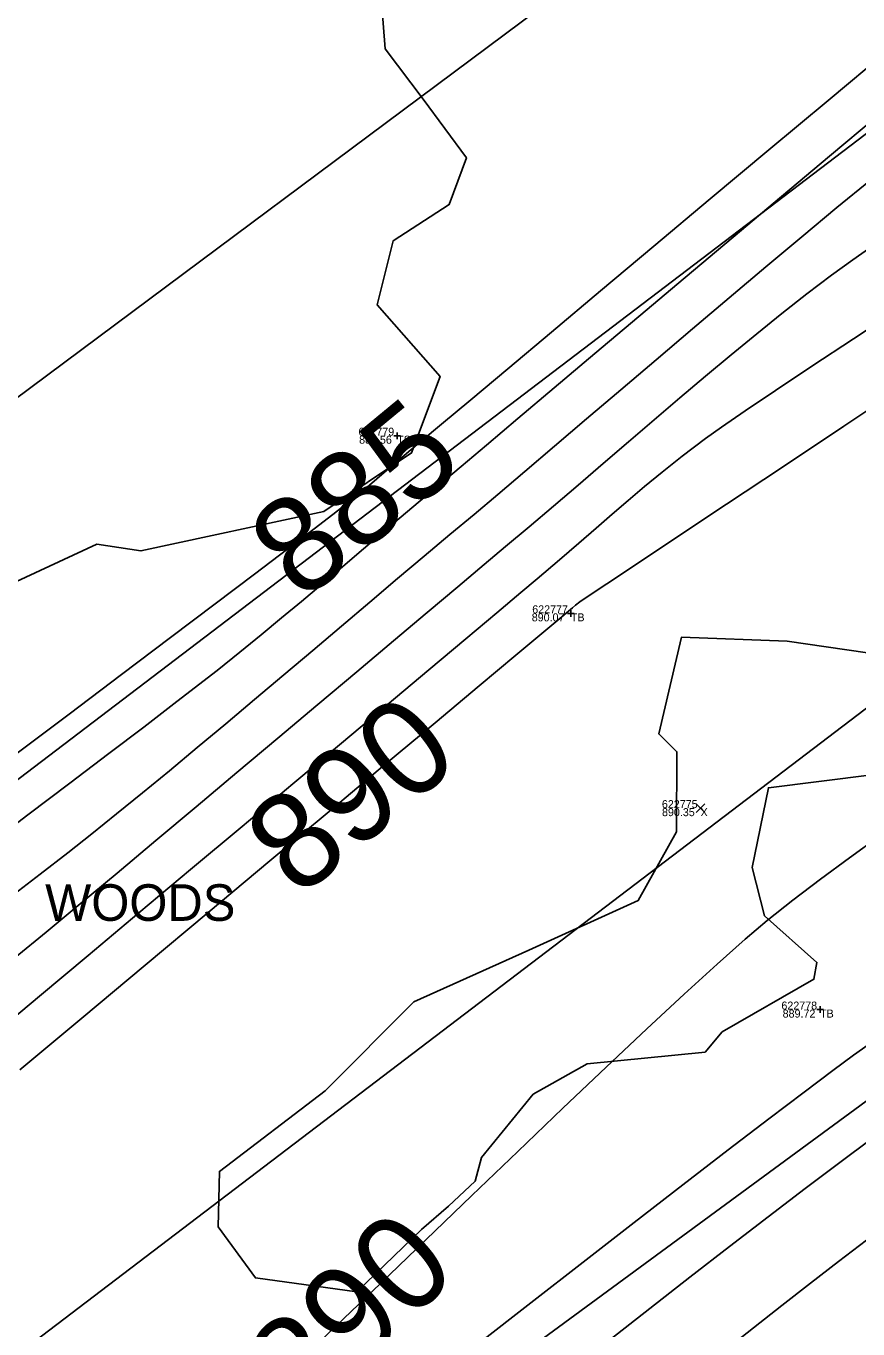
# Model space of a CAD drawing. Extents: x 1957117 to 1971063, y 701601 to 715861.
# Drawn here: x 1967452.7 to 1967489.1, y 710035.7 to 710092.7 of the extents above; entities that cross this region are included whole.
import ezdxf

# ---------------------------------------------------------------- set-up
doc = ezdxf.new("R2010")
doc.units = 0
for name, color, linetype in [('AP_X_Lights', 7, 'Continuous'), ('DT_X_Contour_Major', 7, 'Continuous'), ('DT_X_Contour_Minor', 7, 'Continuous'), ('GE_X_CL_20', 7, 'Continuous'), ('PV_P_Drive', 7, 'Continuous'), ('PV_P_Shoulder', 7, 'Continuous'), ('RS_Raster1', 7, 'Continuous'), ('RW_X_Esmt_RR', 7, 'Continuous'), ('RW_X_Fee_RW', 7, 'Continuous'), ('SC_Scratch1', 7, 'Continuous'), ('SC_Shading5', 7, 'Continuous'), ('VG_X_Text', 7, 'Continuous'), ('VG_X_Tree_Line_Rt', 7, 'Continuous')]:
    doc.layers.add(name, color=color, linetype=linetype)

msp = doc.modelspace()

# ---------------------------------------------------------------- linework, layer by layer
at = {"layer": 'AP_X_Lights'}
for p, q in [((1967482.044, 710058.278), (1967482.432, 710058.668)), ((1967482.044, 710058.668), (1967482.432, 710058.278))]:
    msp.add_line(p, q, dxfattribs=at)
at = {"layer": 'DT_X_Contour_Major'}
for points in [[(1967452.237, 710060.784), (1967454.63, 710062.59), (1967456.916, 710064.316), (1967459.055, 710065.932), (1967461.007, 710067.407), (1967462.733, 710068.712), (1967464.192, 710069.817), (1967465.345, 710070.693), (1967466.152, 710071.308), (1967466.573, 710071.633), (1967467.175, 710072.117), (1967467.659, 710072.517), (1967468.083, 710072.876), (1967468.506, 710073.237), (1967468.984, 710073.645), (1967469.575, 710074.142), (1967470.023, 710074.517), (1967470.911, 710075.262), (1967472.19, 710076.335), (1967473.808, 710077.692), (1967475.716, 710079.292), (1967477.862, 710081.09), (1967480.195, 710083.046), (1967482.667, 710085.116), (1967485.225, 710087.257), (1967487.82, 710089.426), (1967490.401, 710091.582)], [(1967452.237, 710060.784), (1967454.63, 710062.59), (1967456.916, 710064.316), (1967459.055, 710065.932), (1967461.007, 710067.407), (1967462.733, 710068.712), (1967464.192, 710069.817), (1967465.345, 710070.693), (1967466.152, 710071.308), (1967466.573, 710071.633), (1967467.175, 710072.117), (1967467.659, 710072.517), (1967468.083, 710072.876), (1967468.506, 710073.237), (1967468.984, 710073.645), (1967469.575, 710074.142), (1967470.023, 710074.517), (1967470.911, 710075.262), (1967472.19, 710076.335), (1967473.808, 710077.692), (1967475.716, 710079.292), (1967477.862, 710081.09), (1967480.195, 710083.046), (1967482.667, 710085.116), (1967485.225, 710087.257), (1967487.82, 710089.426), (1967490.401, 710091.582)], [(1967491.391, 710077.097), (1967488.508, 710075.179), (1967485.818, 710073.39), (1967483.378, 710071.768), (1967481.246, 710070.35), (1967479.48, 710069.176), (1967478.137, 710068.282), (1967477.276, 710067.708), (1967476.953, 710067.492), (1967476.777, 710067.354), (1967476.642, 710067.237), (1967476.471, 710067.091), (1967476.176, 710066.844), (1967475.39, 710066.186), (1967474.167, 710065.164), (1967472.562, 710063.821), (1967470.629, 710062.205), (1967468.422, 710060.36), (1967465.996, 710058.332), (1967463.405, 710056.165), (1967460.703, 710053.906), (1967457.945, 710051.6), (1967455.184, 710049.293), (1967452.476, 710047.029)], [(1967491.391, 710077.097), (1967488.508, 710075.179), (1967485.818, 710073.39), (1967483.378, 710071.768), (1967481.246, 710070.35), (1967479.48, 710069.176), (1967478.137, 710068.282), (1967477.276, 710067.708), (1967476.953, 710067.492), (1967476.777, 710067.354), (1967476.642, 710067.237), (1967476.471, 710067.091), (1967476.176, 710066.844), (1967475.39, 710066.186), (1967474.167, 710065.164), (1967472.562, 710063.821), (1967470.629, 710062.205), (1967468.422, 710060.36), (1967465.996, 710058.332), (1967463.405, 710056.165), (1967460.703, 710053.906), (1967457.945, 710051.6), (1967455.184, 710049.293), (1967452.476, 710047.029)], [(1967464.512, 710034.11), (1967466.323, 710035.849), (1967468.238, 710037.691), (1967470.222, 710039.6), (1967472.237, 710041.537), (1967474.249, 710043.465), (1967476.22, 710045.346), (1967478.114, 710047.144), (1967479.895, 710048.819), (1967481.526, 710050.336), (1967482.971, 710051.655), (1967484.194, 710052.741), (1967485.158, 710053.554), (1967486.28, 710054.442), (1967487.483, 710055.362), (1967488.754, 710056.305), (1967490.076, 710057.262)], [(1967464.512, 710034.11), (1967466.323, 710035.849), (1967468.238, 710037.691), (1967470.222, 710039.6), (1967472.237, 710041.537), (1967474.249, 710043.465), (1967476.22, 710045.346), (1967478.114, 710047.144), (1967479.895, 710048.819), (1967481.526, 710050.336), (1967482.971, 710051.655), (1967484.194, 710052.741), (1967485.158, 710053.554), (1967486.28, 710054.442), (1967487.483, 710055.362), (1967488.754, 710056.305), (1967490.076, 710057.262)]]:
    msp.add_lwpolyline(points, dxfattribs=at)
at = {"layer": 'DT_X_Contour_Minor'}
for points in [[(1967450.861, 710056.701), (1967452.814, 710058.174), (1967454.659, 710059.567), (1967456.361, 710060.857), (1967457.889, 710062.019), (1967459.21, 710063.028), (1967460.29, 710063.862), (1967461.098, 710064.495), (1967462.087, 710065.288), (1967463.024, 710066.05), (1967463.92, 710066.789), (1967464.785, 710067.511), (1967465.632, 710068.225), (1967466.472, 710068.937), (1967467.315, 710069.655), (1967468.174, 710070.386), (1967469.059, 710071.138), (1967469.982, 710071.917), (1967470.954, 710072.732), (1967471.765, 710073.412), (1967472.877, 710074.348), (1967474.249, 710075.506), (1967475.844, 710076.853), (1967477.622, 710078.354), (1967479.543, 710079.976), (1967481.57, 710081.684), (1967483.661, 710083.445), (1967485.779, 710085.225), (1967487.884, 710086.99), (1967489.937, 710088.705)], [(1967450.861, 710056.701), (1967452.814, 710058.174), (1967454.659, 710059.567), (1967456.361, 710060.857), (1967457.889, 710062.019), (1967459.21, 710063.028), (1967460.29, 710063.862), (1967461.098, 710064.495), (1967462.087, 710065.288), (1967463.024, 710066.05), (1967463.92, 710066.789), (1967464.785, 710067.511), (1967465.632, 710068.225), (1967466.472, 710068.937), (1967467.315, 710069.655), (1967468.174, 710070.386), (1967469.059, 710071.138), (1967469.982, 710071.917), (1967470.954, 710072.732), (1967471.765, 710073.412), (1967472.877, 710074.348), (1967474.249, 710075.506), (1967475.844, 710076.853), (1967477.622, 710078.354), (1967479.543, 710079.976), (1967481.57, 710081.684), (1967483.661, 710083.445), (1967485.779, 710085.225), (1967487.884, 710086.99), (1967489.937, 710088.705)], [(1967452.026, 710054.566), (1967453.36, 710055.59), (1967454.566, 710056.525), (1967455.622, 710057.356), (1967456.697, 710058.218), (1967457.83, 710059.139), (1967459.01, 710060.11), (1967460.229, 710061.121), (1967461.475, 710062.161), (1967462.739, 710063.223), (1967464.012, 710064.296), (1967465.283, 710065.371), (1967466.543, 710066.438), (1967467.783, 710067.487), (1967468.991, 710068.51), (1967470.159, 710069.496), (1967471.276, 710070.437), (1967472.334, 710071.322), (1967473.369, 710072.19), (1967474.549, 710073.189), (1967475.852, 710074.298), (1967477.258, 710075.497), (1967478.746, 710076.766), (1967480.294, 710078.085), (1967481.881, 710079.434), (1967483.487, 710080.794), (1967485.09, 710082.143), (1967486.668, 710083.463), (1967488.202, 710084.734), (1967489.67, 710085.934)], [(1967452.026, 710054.566), (1967453.36, 710055.59), (1967454.566, 710056.525), (1967455.622, 710057.356), (1967456.697, 710058.218), (1967457.83, 710059.139), (1967459.01, 710060.11), (1967460.229, 710061.121), (1967461.475, 710062.161), (1967462.739, 710063.223), (1967464.012, 710064.296), (1967465.283, 710065.371), (1967466.543, 710066.438), (1967467.783, 710067.487), (1967468.991, 710068.51), (1967470.159, 710069.496), (1967471.276, 710070.437), (1967472.334, 710071.322), (1967473.369, 710072.19), (1967474.549, 710073.189), (1967475.852, 710074.298), (1967477.258, 710075.497), (1967478.746, 710076.766), (1967480.294, 710078.085), (1967481.881, 710079.434), (1967483.487, 710080.794), (1967485.09, 710082.143), (1967486.668, 710083.463), (1967488.202, 710084.734), (1967489.67, 710085.934)], [(1967452.272, 710051.941), (1967453.616, 710053.049), (1967455.109, 710054.288), (1967456.72, 710055.631), (1967458.42, 710057.053), (1967460.178, 710058.527), (1967461.965, 710060.028), (1967463.751, 710061.53), (1967465.506, 710063.008), (1967467.201, 710064.435), (1967468.804, 710065.786), (1967470.287, 710067.035), (1967471.619, 710068.156), (1967472.771, 710069.123), (1967473.713, 710069.911), (1967474.745, 710070.778), (1967475.802, 710071.677), (1967476.881, 710072.6), (1967477.977, 710073.542), (1967479.087, 710074.496), (1967480.206, 710075.456), (1967481.331, 710076.415), (1967482.457, 710077.366), (1967483.58, 710078.302), (1967484.696, 710079.218), (1967485.8, 710080.107), (1967486.89, 710080.962), (1967487.961, 710081.777), (1967488.901, 710082.458), (1967490.082, 710083.278)], [(1967452.272, 710051.941), (1967453.616, 710053.049), (1967455.109, 710054.288), (1967456.72, 710055.631), (1967458.42, 710057.053), (1967460.178, 710058.527), (1967461.965, 710060.028), (1967463.751, 710061.53), (1967465.506, 710063.008), (1967467.201, 710064.435), (1967468.804, 710065.786), (1967470.287, 710067.035), (1967471.619, 710068.156), (1967472.771, 710069.123), (1967473.713, 710069.911), (1967474.745, 710070.778), (1967475.802, 710071.677), (1967476.881, 710072.6), (1967477.977, 710073.542), (1967479.087, 710074.496), (1967480.206, 710075.456), (1967481.331, 710076.415), (1967482.457, 710077.366), (1967483.58, 710078.302), (1967484.696, 710079.218), (1967485.8, 710080.107), (1967486.89, 710080.962), (1967487.961, 710081.777), (1967488.901, 710082.458), (1967490.082, 710083.278)], [(1967451.317, 710048.575), (1967453.324, 710050.251), (1967455.457, 710052.035), (1967457.675, 710053.892), (1967459.934, 710055.785), (1967462.191, 710057.677), (1967464.405, 710059.534), (1967466.532, 710061.319), (1967468.53, 710062.996), (1967470.356, 710064.529), (1967471.968, 710065.882), (1967473.323, 710067.019), (1967474.379, 710067.904), (1967475.092, 710068.501), (1967476.071, 710069.327), (1967476.92, 710070.057), (1967477.677, 710070.718), (1967478.381, 710071.334), (1967479.071, 710071.932), (1967479.785, 710072.535), (1967480.561, 710073.17), (1967481.439, 710073.861), (1967482.457, 710074.634), (1967483.157, 710075.135), (1967484.19, 710075.844), (1967485.519, 710076.738), (1967487.111, 710077.797), (1967488.928, 710078.998), (1967490.936, 710080.319)], [(1967451.317, 710048.575), (1967453.324, 710050.251), (1967455.457, 710052.035), (1967457.675, 710053.892), (1967459.934, 710055.785), (1967462.191, 710057.677), (1967464.405, 710059.534), (1967466.532, 710061.319), (1967468.53, 710062.996), (1967470.356, 710064.529), (1967471.968, 710065.882), (1967473.323, 710067.019), (1967474.379, 710067.904), (1967475.092, 710068.501), (1967476.071, 710069.327), (1967476.92, 710070.057), (1967477.677, 710070.718), (1967478.381, 710071.334), (1967479.071, 710071.932), (1967479.785, 710072.535), (1967480.561, 710073.17), (1967481.439, 710073.861), (1967482.457, 710074.634), (1967483.157, 710075.135), (1967484.19, 710075.844), (1967485.519, 710076.738), (1967487.111, 710077.797), (1967488.928, 710078.998), (1967490.936, 710080.319)], [(1967472.507, 710035.049), (1967474.814, 710036.844), (1967477.108, 710038.625), (1967479.343, 710040.356), (1967481.471, 710042.001), (1967483.449, 710043.524), (1967485.23, 710044.889), (1967486.768, 710046.059), (1967488.018, 710046.999), (1967488.934, 710047.672), (1967490.063, 710048.47)], [(1967472.507, 710035.049), (1967474.814, 710036.844), (1967477.108, 710038.625), (1967479.343, 710040.356), (1967481.471, 710042.001), (1967483.449, 710043.524), (1967485.23, 710044.889), (1967486.768, 710046.059), (1967488.018, 710046.999), (1967488.934, 710047.672), (1967490.063, 710048.47)], [(1967478.267, 710035.224), (1967480.019, 710036.594), (1967481.775, 710037.961), (1967483.509, 710039.304), (1967485.196, 710040.602), (1967486.81, 710041.834), (1967488.326, 710042.979), (1967489.718, 710044.015)], [(1967478.267, 710035.224), (1967480.019, 710036.594), (1967481.775, 710037.961), (1967483.509, 710039.304), (1967485.196, 710040.602), (1967486.81, 710041.834), (1967488.326, 710042.979), (1967489.718, 710044.015)], [(1967483.311, 710034.773), (1967484.551, 710035.749), (1967485.797, 710036.726), (1967487.041, 710037.695), (1967488.277, 710038.649), (1967489.497, 710039.581)], [(1967483.311, 710034.773), (1967484.551, 710035.749), (1967485.797, 710036.726), (1967487.041, 710037.695), (1967488.277, 710038.649), (1967489.497, 710039.581)]]:
    msp.add_lwpolyline(points, dxfattribs=at)
at = {"layer": 'GE_X_CL_20'}
msp.add_lwpolyline([(1968438.508, 710785.011), (1967254.18, 709883.777)], dxfattribs=at)
at = {"layer": 'PV_P_Drive'}
for p, q in [((1967468.825, 710074.76), (1967469.117, 710074.76)), ((1967468.971, 710074.906), (1967468.971, 710074.614)), ((1967468.971, 710074.76), (1967468.971, 710074.76)), ((1967476.422, 710066.992), (1967476.714, 710066.992)), ((1967476.568, 710067.138), (1967476.568, 710066.846)), ((1967476.568, 710066.992), (1967476.568, 710066.992)), ((1967487.321, 710049.664), (1967487.613, 710049.664)), ((1967487.467, 710049.81), (1967487.467, 710049.518)), ((1967487.467, 710049.664), (1967487.467, 710049.664))]:
    msp.add_line(p, q, dxfattribs=at)
at = {"layer": 'RW_X_Esmt_RR'}
msp.add_line((1967242.069, 709899.693), (1968426.396, 710800.927), dxfattribs=at)
msp.add_lwpolyline([(1968171.056, 710611.87), (1967279.514, 709947.668)], dxfattribs=at)
at = {"layer": 'RW_X_Fee_RW'}
msp.add_lwpolyline([(1963881.046, 707276.431), (1964172.578, 707701.964), (1964668.324, 708419.582), (1964735.207, 708501.875), (1964966.496, 708718.802), (1965107.468, 708816.338), (1965585.552, 709094.216), (1966091.861, 709326.705), (1966247.281, 709386.816), (1966633.174, 709551.737), (1966943.202, 709670.565), (1967172.032, 709812.662), (1967935.697, 710373.174), (1968346.714, 710683.963), (1968484.345, 710796.182), (1968743.632, 711067.038), (1968903.937, 711275.819), (1969041.222, 711501.316), (1969638.166, 712572.015), (1970019.077, 713196.718)], dxfattribs=at)
at = {"layer": 'SC_Shading5'}
for points in [[(1963589.678, 706586.994), (1963626.625, 706689.548), (1963651.76, 706746.832), (1963668.09, 706778.596), (1963682.768, 706805.402), (1963734.424, 706911.594), (1963826.849, 707116.717), (1963877.258, 707215.645), (1963964.981, 707354.472), (1964070.526, 707509.355), (1964132.574, 707601.994), (1964163.9, 707642.169), (1964191.2, 707685.167), (1964278.98, 707807.131), (1964326.11, 707874.364), (1964396.427, 707968.962), (1964508.519, 708133.679), (1964655.588, 708336.552), (1964745.319, 708429.172), (1964840.327, 708522.317), (1964988.178, 708660.245), (1965089.796, 708739.041), (1965251.743, 708835.216), (1965415.807, 708922.048), (1965866.2, 709149.38), (1966173.543, 709294.131), (1966283.627, 709338.196), (1966534.003, 709419.214), (1966689.084, 709471.266), (1967008.468, 709641.817), (1967166.677, 709750.124), (1967422.113, 709931.083), (1967818.707, 710198.831), (1968187.021, 710459.852), (1968360.589, 710592.493), (1968496.543, 710707.847), (1968606.427, 710809.378), (1968733.391, 710937.091), (1968807.28, 711025.4), (1968843.008, 711077.094), (1968863.233, 711106.099), (1968909.747, 711171.311), (1968974.133, 711279.559), (1969130.932, 711546.915), (1969247.433, 711744.686), (1969402.714, 712016.424), (1969505.287, 712191.789), (1969666.311, 712460.805), (1969771.586, 712639.896), (1969880.058, 712820.917), (1969964.994, 712955.706), (1969990.005, 713000.084), (1970030.065, 713068.479)], [(1963609.915, 706579.703), (1963646.615, 706681.572), (1963671.193, 706737.585), (1963687.092, 706768.511), (1963701.884, 706795.526), (1963753.906, 706902.469), (1963846.249, 707107.41), (1963895.973, 707204.994), (1963982.966, 707342.667), (1964088.35, 707497.312), (1964150.015, 707589.379), (1964181.502, 707629.761), (1964209.024, 707673.109), (1964296.517, 707794.674), (1964343.552, 707861.772), (1964413.958, 707956.489), (1964526.123, 708121.313), (1964672.104, 708322.686), (1964760.576, 708414.006), (1964855.195, 708506.77), (1965002.134, 708643.847), (1965101.925, 708721.226), (1965262.272, 708816.451), (1965425.685, 708902.939), (1965875.63, 709130.044), (1966182.13, 709274.398), (1966290.944, 709317.954), (1966540.737, 709398.785), (1966697.632, 709451.445), (1967019.644, 709623.399), (1967178.971, 709732.471), (1967434.35, 709913.39), (1967830.945, 710181.14), (1968199.774, 710442.525), (1968374.086, 710575.735), (1968510.806, 710691.739), (1968621.36, 710793.889), (1968749.296, 710922.58), (1968824.413, 711012.355), (1968860.678, 711064.827), (1968880.812, 711093.701), (1968927.778, 711159.547), (1968992.655, 711268.62), (1969149.476, 711536.015), (1969266.039, 711733.891), (1969421.336, 712005.657), (1969523.8, 712180.835), (1969684.812, 712449.831), (1969790.084, 712628.917), (1969898.385, 712809.653), (1969983.474, 712944.685), (1970008.657, 712989.367), (1970048.626, 713057.607)]]:
    msp.add_spline(points, degree=3, dxfattribs=at)
at = {"layer": 'VG_X_Tree_Line_Rt'}
for points in [[(1967468.074, 710096.569), (1967468.446, 710091.676), (1967470.111, 710089.478), (1967472.001, 710086.91), (1967471.248, 710084.866), (1967468.802, 710083.288), (1967468.091, 710080.484), (1967470.845, 710077.35), (1967469.6, 710074.01), (1967465.757, 710071.439), (1967457.764, 710069.721), (1967455.842, 710070.019), (1967450.647, 710067.608)], [(1967489.725, 710059.931), (1967485.206, 710059.367), (1967484.503, 710055.881), (1967485.037, 710053.757), (1967487.329, 710051.728), (1967487.2, 710050.988), (1967483.182, 710048.687), (1967482.437, 710047.803), (1967477.276, 710047.294), (1967474.923, 710045.967), (1967472.659, 710043.195), (1967472.381, 710042.156), (1967471.215, 710041.071), (1967470.039, 710040.044), (1967467.208, 710037.317), (1967462.773, 710037.929), (1967461.14, 710040.168), (1967461.198, 710042.586), (1967465.824, 710046.105), (1967469.696, 710050.006), (1967474.723, 710052.266), (1967479.518, 710054.435), (1967481.194, 710057.444), (1967481.205, 710060.936), (1967480.414, 710061.72), (1967481.401, 710065.948), (1967486.033, 710065.78), (1967490.341, 710065.145)]]:
    msp.add_lwpolyline(points, dxfattribs=at)

# ---------------------------------------------------------------- texts
at = {"layer": 'DT_X_Contour_Major'}
for s, rotation, p in [('885', 39.5328, (1967464.811, 710067.444)), ('890', 39.8999, (1967464.666, 710054.482)), ('890', 43.8941, (1967464.982, 710031.645))]:
    msp.add_text(s, height=4.2, rotation=rotation, dxfattribs=at).set_placement(p)
at = {"layer": 'PV_P_Shoulder'}
for s, p in [('884.56', (1967467.307, 710074.41)), ('890.07', (1967474.857, 710066.642)), ('890.35', (1967480.554, 710058.123)), ('889.72', (1967485.83, 710049.314))]:
    msp.add_text(s, height=0.35, dxfattribs=at).set_placement(p)
at = {"layer": 'RS_Raster1'}
for s, p in [('622779', (1967467.279, 710074.76)), ('622777', (1967474.879, 710066.992)), ('622775', (1967480.549, 710058.473)), ('622778', (1967485.775, 710049.664))]:
    msp.add_text(s, height=0.35, dxfattribs=at).set_placement(p)
at = {"layer": 'SC_Scratch1'}
for s, p in [('TSL', (1967468.971, 710074.41)), ('TB', (1967476.568, 710066.642)), ('X', (1967482.238, 710058.123)), ('TB', (1967487.467, 710049.314))]:
    msp.add_text(s, height=0.35, dxfattribs=at).set_placement(p)
at = {"layer": 'VG_X_Text'}
msp.add_text('WOODS', height=1.6, dxfattribs=at).set_placement((1967453.575, 710053.544))

doc.saveas('drawing.dxf')
